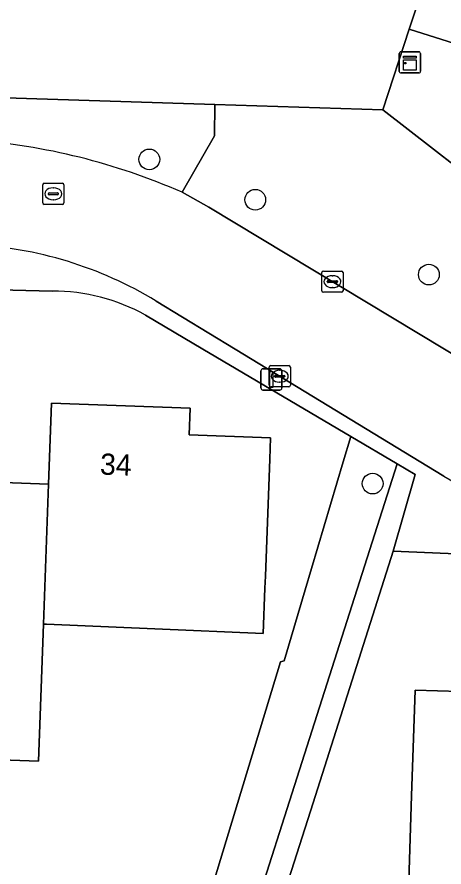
# Model space of a CAD drawing. Extents: x 158455 to 159797, y 387218 to 388672.
# Drawn here: x 159523.72 to 159543.84, y 387725.56 to 387765.67 of the extents above; entities that cross this region are included whole.
import ezdxf

# ---------------------------------------------------------------- set-up
doc = ezdxf.new("R2010")
doc.units = 0
for name, color, linetype in [('IMGEO_Boom', 7, 'Continuous'), ('IMGEO_Erf', 7, 'Continuous'), ('IMGEO_Groenvoorziening', 7, 'Continuous'), ('IMGEO_Kast', 7, 'Continuous'), ('IMGEO_Kolk', 7, 'Continuous'), ('IMGEO_Lichtmast', 7, 'Continuous'), ('IMGEO_Pand', 7, 'Continuous'), ('IMGEO_Pand_nummerreeks', 7, 'Continuous'), ('IMGEO_Rijbaan_lokaal_open', 7, 'Continuous'), ('IMGEO_Rioolput', 7, 'Continuous'), ('IMGEO_Voetpad_open', 7, 'Continuous')]:
    doc.layers.add(name, color=color, linetype=linetype)

msp = doc.modelspace()

# ---------------------------------------------------------------- linework, layer by layer
at = {"layer": 'IMGEO_Boom'}
for centre in [(159529.954, 387758.952), (159534.948, 387757.047), (159543.129, 387753.514), (159540.479, 387743.653)]:
    msp.add_circle(centre, 0.489, dxfattribs=at)
at = {"layer": 'IMGEO_Erf'}
for points in [[(159500, 387762.594), (159533.045, 387761.543), (159540.955, 387761.291), (159542.204, 387765.089), (159544.038, 387770.662), (159545.229, 387774.284), (159541.535, 387775.588), (159542.059, 387791.731), (159552.282, 387791.386), (159557.211, 387791.224), (159558.472, 387795.292), (159558.6, 387799.529), (159558.789, 387805.772), (159558.998, 387812.686), (159561.457, 387812.595), (159561.75, 387822.71)], [(159634.307, 387705.23), (159712.33, 387750), (159738.668, 387765.113), (159730.892, 387778.471), (159721.216, 387781.125), (159715.96, 387790.114), (159711.712, 387791.236), (159684.187, 387775.328), (159682.842, 387775.604), (159638.118, 387750), (159622.824, 387741.244), (159617.327, 387738.097), (159612.287, 387738.246), (159567.936, 387739.556), (159551.426, 387740.044), (159541.447, 387740.468), (159537.668, 387728.596), (159535.242, 387720.973)], [(159525.384, 387752.73), (159500, 387753.384), (159484.649, 387753.885), (159468.612, 387754.409), (159460.143, 387754.686)], [(159539.446, 387745.879), (159532.483, 387750), (159529.782, 387751.599)], [(159455.159, 387751.171), (159454.781, 387750), (159442.218, 387711.093), (159524.065, 387708.839), (159524.491, 387720.38), (159531.549, 387720.12), (159536.134, 387735.247), (159536.306, 387735.285), (159537.303, 387738.648), (159539.092, 387744.686), (159539.446, 387745.879)], [(159518.82, 387743.862), (159525.209, 387743.624), (159525.349, 387747.449), (159531.878, 387747.207), (159531.832, 387745.955), (159535.668, 387745.813), (159535.631, 387744.814), (159535.426, 387739.287), (159535.405, 387738.718), (159535.326, 387736.588), (159525.104, 387737.02), (159524.967, 387737.026), (159524.729, 387730.554), (159521.209, 387730.682)]]:
    msp.add_lwpolyline(points, dxfattribs=at)
msp.add_lwpolyline([(159552.587, 387735.966), (159552.59, 387736.072), (159553.185, 387736.056), (159553.026, 387731.059), (159552.802, 387724.054), (159551.905, 387724.083), (159551.91, 387724.238), (159549.296, 387724.322), (159549.26, 387723.179), (159546.643, 387723.262), (159542.14, 387723.405), (159542.316, 387728.915), (159542.475, 387733.912), (159546.688, 387733.778), (159546.854, 387733.773), (159546.929, 387736.144), (159548.363, 387736.099)], close=True, dxfattribs=at)
msp.add_arc((159525.457, 387743.899), 8.831, 60.68, 90.4763, dxfattribs=at)
at = {"layer": 'IMGEO_Groenvoorziening'}
msp.add_lwpolyline([(159537.303, 387738.648), (159536.306, 387735.285), (159536.134, 387735.247), (159531.549, 387720.12), (159528.096, 387708.728), (159527.979, 387708.343), (159524.052, 387708.488), (159524.065, 387708.839), (159442.218, 387711.093), (159440.628, 387711.142), (159440.403, 387707.122), (159440.368, 387706.497), (159500, 387704.616), (159528.573, 387703.638), (159530.177, 387708.67), (159541.627, 387744.588), (159539.446, 387745.879), (159539.092, 387744.686)], close=True, dxfattribs=at)
at = {"layer": 'IMGEO_Kast'}
for p, q in [((159541.733, 387763.103), (159541.733, 387763.944)), ((159541.733, 387763.944), (159541.733, 387763.103)), ((159541.808, 387764.028), (159542.649, 387764.028)), ((159542.649, 387764.028), (159541.808, 387764.028)), ((159542.733, 387763.953), (159542.733, 387763.112)), ((159542.733, 387763.112), (159542.733, 387763.953)), ((159542.658, 387763.028), (159541.817, 387763.028)), ((159541.817, 387763.028), (159542.658, 387763.028))]:
    msp.add_line(p, q, dxfattribs=at)
for points in [[(159541.928, 387763.818), (159542.528, 387763.818), (159542.528, 387763.733), (159541.928, 387763.733), (159541.928, 387763.818)], [(159541.928, 387763.643), (159542.528, 387763.643), (159542.528, 387763.154), (159541.928, 387763.154), (159541.928, 387763.643)]]:
    msp.add_lwpolyline(points, dxfattribs=at)
msp.add_circle((159542.012, 387763.492), 0.0377, dxfattribs=at)
for centre, start, end in [((159541.811, 387763.95), 92.4484, 184.2845), ((159541.811, 387763.95), 92.4484, 184.2845), ((159542.655, 387763.95), 2.4484, 94.2845), ((159542.655, 387763.95), 2.4484, 94.2845), ((159541.811, 387763.106), 182.4484, 274.2845), ((159541.811, 387763.106), 182.4484, 274.2845), ((159542.655, 387763.106), 272.4484, 4.2845), ((159542.655, 387763.106), 272.4484, 4.2845)]:
    msp.add_arc(centre, 0.0779, start, end, dxfattribs=at)
at = {"layer": 'IMGEO_Kolk'}
for p, q in [((159538.158, 387753.683), (159539.01, 387753.683)), ((159538.083, 387752.757), (159538.083, 387753.609)), ((159538.385, 387753.226), (159538.783, 387753.226)), ((159538.571, 387753.463), (159538.596, 387753.463)), ((159539.084, 387753.609), (159539.084, 387752.757)), ((159538.342, 387753.177), (159538.342, 387753.189)), ((159538.78, 387753.14), (159538.382, 387753.14)), ((159538.594, 387752.903), (159538.569, 387752.903)), ((159538.826, 387753.189), (159538.826, 387753.177)), ((159539.01, 387752.683), (159538.158, 387752.683)), ((159535.677, 387749.219), (159536.529, 387749.219)), ((159535.602, 387748.293), (159535.602, 387749.145)), ((159536.09, 387748.999), (159536.115, 387748.999)), ((159536.603, 387749.145), (159536.603, 387748.293)), ((159535.861, 387748.713), (159535.861, 387748.725)), ((159536.299, 387748.676), (159535.901, 387748.676)), ((159535.904, 387748.762), (159536.302, 387748.762)), ((159536.113, 387748.439), (159536.088, 387748.439)), ((159536.345, 387748.725), (159536.345, 387748.713)), ((159536.529, 387748.219), (159535.677, 387748.219))]:
    msp.add_line(p, q, dxfattribs=at)
for points in [[(159538.158, 387753.683), (159539.01, 387753.683)], [(159538.083, 387752.757), (159538.083, 387753.609)], [(159539.084, 387753.609), (159539.084, 387752.757)], [(159539.01, 387752.683), (159538.158, 387752.683)], [(159535.677, 387749.219), (159536.529, 387749.219)], [(159535.602, 387748.293), (159535.602, 387749.145)], [(159536.603, 387749.145), (159536.603, 387748.293)], [(159536.529, 387748.219), (159535.677, 387748.219)]]:
    msp.add_lwpolyline(points, dxfattribs=at)
for centre, radius, start, end in [((159538.16, 387753.607), 0.0765, 91.552, 178.448), ((159538.16, 387753.607), 0.0765, 91.552, 178.448), ((159539.008, 387753.607), 0.0765, 1.552, 88.448), ((159539.008, 387753.607), 0.0765, 1.552, 88.448), ((159538.382, 387753.186), 0.0403, 85.8775, 175.7526), ((159538.787, 387753.188), 0.0386, 1.7309, 96.639), ((159538.379, 387753.176), 0.0366, 178.938, 274.7102), ((159538.783, 387753.183), 0.043, 264.8664, 352.4533), ((159538.16, 387752.759), 0.0765, 181.552, 268.448), ((159538.16, 387752.759), 0.0765, 181.552, 268.448), ((159539.008, 387752.759), 0.0765, 271.552, 358.448), ((159539.008, 387752.759), 0.0765, 271.552, 358.448), ((159535.679, 387749.143), 0.0765, 91.552, 178.448), ((159535.679, 387749.143), 0.0765, 91.552, 178.448), ((159536.527, 387749.143), 0.0765, 1.552, 88.448), ((159536.527, 387749.143), 0.0765, 1.552, 88.448), ((159535.901, 387748.722), 0.0403, 85.8775, 175.7526), ((159535.898, 387748.712), 0.0366, 178.938, 274.7102), ((159536.302, 387748.719), 0.043, 264.8664, 352.4533), ((159536.306, 387748.724), 0.0386, 1.7309, 96.639), ((159535.679, 387748.295), 0.0765, 181.552, 268.448), ((159535.679, 387748.295), 0.0765, 181.552, 268.448), ((159536.527, 387748.295), 0.0765, 271.552, 358.448), ((159536.527, 387748.295), 0.0765, 271.552, 358.448)]:
    msp.add_arc(centre, radius, start, end, dxfattribs=at)
for centre, major_axis, ratio, start_param, end_param in [((159538.57, 387753.183), (-0.387, 0.002), 0.722429, 4.712389, 7.853982), ((159538.595, 387753.183), (-0.39, 0.002), 0.717154, 1.570796, 4.712389), ((159536.089, 387748.719), (-0.387, 0.002), 0.722429, 4.712389, 7.853982), ((159536.114, 387748.719), (-0.39, 0.002), 0.717154, 1.570796, 4.712389)]:
    msp.add_ellipse(centre, major_axis=major_axis, ratio=ratio, start_param=start_param, end_param=end_param, dxfattribs=at)
at = {"layer": 'IMGEO_Lichtmast'}
for p, q in [((159535.211, 387748.169), (159535.211, 387748.969)), ((159535.211, 387748.969), (159535.211, 387748.169)), ((159535.311, 387749.069), (159536.101, 387749.069)), ((159536.101, 387749.069), (159535.311, 387749.069)), ((159536.201, 387748.969), (159536.201, 387748.169)), ((159536.201, 387748.169), (159536.201, 387748.969)), ((159536.101, 387748.069), (159535.311, 387748.069)), ((159535.311, 387748.069), (159536.101, 387748.069))]:
    msp.add_line(p, q, dxfattribs=at)
msp.add_lwpolyline([(159535.631, 387748.944), (159535.781, 387748.944), (159535.781, 387748.194), (159535.631, 387748.194), (159535.631, 387748.944)], dxfattribs=at)
for centre, start, end in [((159535.311, 387748.969), 90, 180), ((159535.311, 387748.969), 90, 180), ((159536.101, 387748.969), 0, 90), ((159536.101, 387748.969), 360, 90), ((159535.311, 387748.169), 180, 270), ((159535.311, 387748.169), 180, 270), ((159536.101, 387748.169), 270, 0), ((159536.101, 387748.169), 270, 0)]:
    msp.add_arc(centre, 0.1, start, end, dxfattribs=at)
at = {"layer": 'IMGEO_Pand'}
for points in [[(159535.405, 387738.718), (159535.426, 387739.287), (159535.631, 387744.814), (159535.668, 387745.813), (159531.832, 387745.955), (159531.878, 387747.207), (159525.349, 387747.449), (159525.209, 387743.624), (159524.967, 387737.026), (159525.104, 387737.02), (159535.326, 387736.588)], [(159524.967, 387737.026), (159525.209, 387743.624), (159518.82, 387743.862), (159518.772, 387742.57), (159515.04, 387742.709), (159514.703, 387733.563), (159521.305, 387733.318), (159521.209, 387730.682), (159524.729, 387730.554)], [(159553.026, 387731.059), (159553.185, 387736.056), (159552.59, 387736.072), (159552.587, 387735.966), (159548.363, 387736.099), (159546.929, 387736.144), (159546.854, 387733.773), (159546.688, 387733.778), (159542.475, 387733.912), (159542.316, 387728.915), (159542.14, 387723.405), (159546.643, 387723.262), (159549.26, 387723.179), (159549.296, 387724.322), (159551.91, 387724.238), (159551.905, 387724.083), (159552.802, 387724.054)]]:
    msp.add_lwpolyline(points, close=True, dxfattribs=at)
at = {"layer": 'IMGEO_Rijbaan_lokaal_open'}
for points in [[(159547.147, 387769.671), (159544.038, 387770.662), (159542.204, 387765.089), (159547.065, 387763.557), (159547.879, 387763.241)], [(159547.062, 387748.066), (159543.858, 387750), (159532.76, 387756.7), (159531.495, 387757.403)], [(159530.27, 387752.269), (159533.996, 387750), (159543.84, 387744.006)]]:
    msp.add_lwpolyline(points, dxfattribs=at)
for centre, radius, start, end in [((159519.346, 387729.683), 30.265, 66.3332, 85.6681), ((159520.72, 387736.582), 18.365, 58.6681, 87.3174), ((159555.048, 387762.421), 21.558, 238.6732, 267.8779)]:
    msp.add_arc(centre, radius, start, end, dxfattribs=at)
at = {"layer": 'IMGEO_Rioolput'}
for p, q in [((159524.931, 387756.901), (159524.931, 387757.753)), ((159525.006, 387757.827), (159525.858, 387757.827)), ((159525.932, 387757.753), (159525.932, 387756.901)), ((159525.19, 387757.321), (159525.19, 387757.333)), ((159525.628, 387757.284), (159525.23, 387757.284)), ((159525.233, 387757.37), (159525.631, 387757.37)), ((159525.419, 387757.607), (159525.444, 387757.607)), ((159525.674, 387757.333), (159525.674, 387757.321)), ((159525.858, 387756.827), (159525.006, 387756.827)), ((159525.442, 387757.047), (159525.417, 387757.047))]:
    msp.add_line(p, q, dxfattribs=at)
for points in [[(159524.931, 387756.901), (159524.931, 387757.753)], [(159525.006, 387757.827), (159525.858, 387757.827)], [(159525.932, 387757.753), (159525.932, 387756.901)], [(159525.858, 387756.827), (159525.006, 387756.827)]]:
    msp.add_lwpolyline(points, dxfattribs=at)
for centre, radius, start, end in [((159525.008, 387757.751), 0.0765, 91.552, 178.448), ((159525.008, 387757.751), 0.0765, 91.552, 178.448), ((159525.856, 387757.751), 0.0765, 1.552, 88.448), ((159525.856, 387757.751), 0.0765, 1.552, 88.448), ((159525.23, 387757.33), 0.0403, 85.8775, 175.7526), ((159525.227, 387757.32), 0.0366, 178.938, 274.7102), ((159525.631, 387757.327), 0.043, 264.8664, 352.4533), ((159525.635, 387757.332), 0.0386, 1.7309, 96.639), ((159525.008, 387756.903), 0.0765, 181.552, 268.448), ((159525.008, 387756.903), 0.0765, 181.552, 268.448), ((159525.856, 387756.903), 0.0765, 271.552, 358.448), ((159525.856, 387756.903), 0.0765, 271.552, 358.448)]:
    msp.add_arc(centre, radius, start, end, dxfattribs=at)
for centre, major_axis, ratio, start_param, end_param in [((159525.418, 387757.327), (-0.387, 0.002), 0.722429, 4.712389, 7.853982), ((159525.443, 387757.327), (-0.39, 0.002), 0.717154, 1.570796, 4.712389)]:
    msp.add_ellipse(centre, major_axis=major_axis, ratio=ratio, start_param=start_param, end_param=end_param, dxfattribs=at)
at = {"layer": 'IMGEO_Voetpad_open'}
for points in [[(159547.879, 387763.241), (159547.065, 387763.557), (159542.204, 387765.089), (159540.955, 387761.291), (159546.791, 387756.759), (159548.466, 387761.979)], [(159531.495, 387757.403), (159533.025, 387760.067), (159533.045, 387761.543), (159500, 387762.594), (159461.065, 387763.878), (159457.387, 387764), (159457.04, 387764.011), (159449.774, 387764.272), (159445.18, 387750), (159436.405, 387722.741)], [(159545.872, 387753.894), (159546.791, 387756.759), (159540.955, 387761.291), (159533.045, 387761.543), (159533.025, 387760.067), (159531.495, 387757.403), (159532.76, 387756.7), (159543.858, 387750), (159547.062, 387748.066)], [(159456.896, 387756.103), (159460.143, 387754.686), (159468.612, 387754.409), (159484.649, 387753.885), (159500, 387753.384), (159525.384, 387752.73)], [(159543.84, 387744.006), (159533.996, 387750), (159530.27, 387752.269)], [(159529.782, 387751.599), (159532.483, 387750), (159539.446, 387745.879), (159541.627, 387744.588), (159542.479, 387744.076), (159541.447, 387740.468), (159551.426, 387740.044), (159567.936, 387739.556), (159612.287, 387738.246), (159617.327, 387738.097), (159622.824, 387741.244)]]:
    msp.add_lwpolyline(points, dxfattribs=at)
msp.add_lwpolyline([(159535.242, 387720.973), (159537.668, 387728.596), (159541.447, 387740.468), (159542.479, 387744.076), (159541.627, 387744.588), (159530.177, 387708.67), (159528.573, 387703.638), (159529.683, 387703.521), (159531.316, 387708.639)], close=True, dxfattribs=at)
for centre, radius, start, end in [((159519.346, 387729.683), 30.265, 66.3332, 85.6681), ((159520.72, 387736.582), 18.365, 58.6681, 87.3174), ((159525.457, 387743.899), 8.831, 60.68, 90.4763), ((159555.048, 387762.421), 21.558, 238.6732, 267.8779)]:
    msp.add_arc(centre, radius, start, end, dxfattribs=at)

# ---------------------------------------------------------------- texts
at = {"layer": 'IMGEO_Pand_nummerreeks'}
msp.add_text('34', height=1, rotation=357.8743, dxfattribs=at).set_placement((159527.618, 387744.082))

doc.saveas('drawing.dxf')
